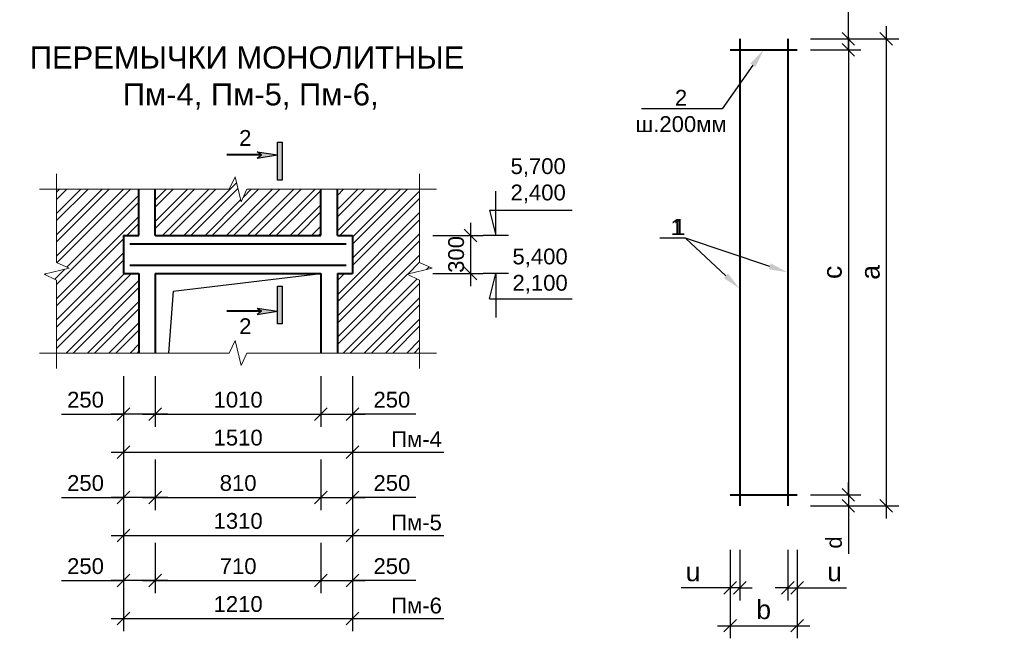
# Model space of a CAD drawing. Header units: millimetres. Extents: x 2063114 to 14983986, y -126020516 to 213791.
# Tile 391 of 656: x 2350457 to 2366025, y -984100 to -974311. Entities that reach past the tile are written whole.
import ezdxf
from ezdxf import colors
from ezdxf.entities.mleader import LeaderData, LeaderLine
from ezdxf.math import Vec2, Vec3

# ---------------------------------------------------------------- set-up
doc = ezdxf.new("R2010")
doc.units = ezdxf.units.MM
doc.layers.get('Defpoints').update_dxf_attribs({"color": 6, "lineweight": 35})
doc.layers.add('PDF _leader', color=7, linetype='Continuous')
doc.layers.add('РАЗМЕР АР', color=150, linetype='Continuous', lineweight=20)
doc.layers.add('Сплошная толстая', color=7, linetype='Continuous', lineweight=40)
doc.styles.get("Standard").update_dxf_attribs({"font": 'arial.ttf'})
doc.dimstyles.new('STANDARD$0', dxfattribs={"dimtxt": 250, "dimasz": 200, "dimexe": 200, "dimexo": 300, "dimgap": 100, "dimtad": 1, "dimdec": 0, "dimzin": 1, "dimdsep": 46, "dimtxsty": 'Standard', "dimblk1": 'OBLIQUE', "dimblk2": 'OBLIQUE', "dimsah": 1, "dimcen": 2.5, "dimdle": 200, "dimadec": 0, "dimazin": 0, "dimtfac": 1, "dimtdec": 0, "dimtmove": 0, "dimatfit": 3, "dimldrblk": 'OBLIQUE', "dimfxl": 600, "dimfxlon": 1, "dimtolj": 1, "dimtzin": 1, "dimarcsym": 0})

# ---------------------------------------------------------------- blocks, each defined once
blk = doc.blocks.new('_Oblique')
at = {"color": 0, "linetype": 'ByBlock', "lineweight": -2}
blk.add_line((-0.5, -0.5), (0.5, 0.5), dxfattribs=at)
blk = doc.blocks.new('*D2187')
at = {"layer": 'Defpoints', "color": 0, "lineweight": 30, "transparency": 16777216}
for p in [(2352601, -979396), (2355221, -979396), (2355221, -980553)]:
    blk.add_point(p, dxfattribs=at)
at = {"layer": 'РАЗМЕР АР', "color": 0, "lineweight": -2, "transparency": 16777216}
for p, q in [((2352601, -979953), (2352601, -980753)), ((2355221, -979953), (2355221, -980753)), ((2352401, -980553), (2355421, -980553))]:
    blk.add_line(p, q, dxfattribs=at)
at = {"layer": 'РАЗМЕР АР', "color": 0, "lineweight": -2, "transparency": 16777216, "xscale": 200, "yscale": 200, "zscale": 200, "rotation": 180}
blk.add_blockref('_Oblique', (2352601, -980553), dxfattribs=at)
at = {"layer": 'РАЗМЕР АР', "color": 0, "lineweight": -2, "transparency": 16777216, "xscale": 200, "yscale": 200, "zscale": 200}
blk.add_blockref('_Oblique', (2355221, -980553), dxfattribs=at)
at = {"layer": 'РАЗМЕР АР', "color": 0, "transparency": 16777216, "insert": (2353911, -980326), "char_height": 250, "attachment_point": 5}
blk.add_mtext('\\A1;1010', dxfattribs=at)
blk = doc.blocks.new('*D2188')
at = {"layer": 'Defpoints', "color": 0, "lineweight": 30, "transparency": 16777216}
for p in [(2352101, -978136), (2355721, -978136), (2355721, -981153)]:
    blk.add_point(p, dxfattribs=at)
at = {"layer": 'РАЗМЕР АР', "color": 0, "lineweight": -2, "transparency": 16777216}
for p, q in [((2352101, -980553), (2352101, -981353)), ((2355721, -980553), (2355721, -981353)), ((2351901, -981153), (2355921, -981153))]:
    blk.add_line(p, q, dxfattribs=at)
at = {"layer": 'РАЗМЕР АР', "color": 0, "lineweight": -2, "transparency": 16777216, "xscale": 200, "yscale": 200, "zscale": 200, "rotation": 180}
blk.add_blockref('_Oblique', (2352101, -981153), dxfattribs=at)
at = {"layer": 'РАЗМЕР АР', "color": 0, "lineweight": -2, "transparency": 16777216, "xscale": 200, "yscale": 200, "zscale": 200}
blk.add_blockref('_Oblique', (2355721, -981153), dxfattribs=at)
at = {"layer": 'РАЗМЕР АР', "color": 0, "transparency": 16777216, "insert": (2353911, -980926), "char_height": 250, "attachment_point": 5}
blk.add_mtext('\\A1;1510', dxfattribs=at)
blk = doc.blocks.new('*D2189')
at = {"layer": 'Defpoints', "color": 0, "lineweight": 30, "transparency": 16777216}
for p in [(2352101, -978136), (2352601, -979396), (2352101, -980553)]:
    blk.add_point(p, dxfattribs=at)
at = {"layer": 'РАЗМЕР АР', "color": 0, "lineweight": -2, "transparency": 16777216}
for p, q in [((2352101, -979953), (2352101, -980753)), ((2352601, -979953), (2352601, -980753)), ((2351120, -980553), (2352101, -980553)), ((2352801, -980553), (2351901, -980553))]:
    blk.add_line(p, q, dxfattribs=at)
at = {"layer": 'РАЗМЕР АР', "color": 0, "lineweight": -2, "transparency": 16777216, "xscale": 200, "yscale": 200, "zscale": 200, "rotation": 180}
blk.add_blockref('_Oblique', (2352101, -980553), dxfattribs=at)
at = {"layer": 'РАЗМЕР АР', "color": 0, "lineweight": -2, "transparency": 16777216, "xscale": 200, "yscale": 200, "zscale": 200}
blk.add_blockref('_Oblique', (2352601, -980553), dxfattribs=at)
at = {"layer": 'РАЗМЕР АР', "color": 0, "transparency": 16777216, "insert": (2351498, -980326), "char_height": 250, "attachment_point": 5}
blk.add_mtext('\\A1;250', dxfattribs=at)
blk = doc.blocks.new('*D2190')
at = {"layer": 'Defpoints', "color": 0, "lineweight": 30, "transparency": 16777216}
for p in [(2355721, -978136), (2355221, -979396), (2355721, -980553)]:
    blk.add_point(p, dxfattribs=at)
at = {"layer": 'РАЗМЕР АР', "color": 0, "lineweight": -2, "transparency": 16777216}
for p, q in [((2355221, -979953), (2355221, -980753)), ((2355721, -979953), (2355721, -980753)), ((2355021, -980553), (2355921, -980553)), ((2356720, -980553), (2355721, -980553))]:
    blk.add_line(p, q, dxfattribs=at)
at = {"layer": 'РАЗМЕР АР', "color": 0, "lineweight": -2, "transparency": 16777216, "xscale": 200, "yscale": 200, "zscale": 200, "rotation": 180}
blk.add_blockref('_Oblique', (2355221, -980553), dxfattribs=at)
at = {"layer": 'РАЗМЕР АР', "color": 0, "lineweight": -2, "transparency": 16777216, "xscale": 200, "yscale": 200, "zscale": 200}
blk.add_blockref('_Oblique', (2355721, -980553), dxfattribs=at)
at = {"layer": 'РАЗМЕР АР', "color": 0, "transparency": 16777216, "insert": (2356342, -980326), "char_height": 250, "attachment_point": 5}
blk.add_mtext('\\A1;250', dxfattribs=at)
blk = doc.blocks.new('*D2191')
at = {"layer": 'Defpoints', "color": 0, "lineweight": 30, "transparency": 16777216}
for p in [(2352601, -980715), (2355221, -980715), (2355221, -981872)]:
    blk.add_point(p, dxfattribs=at)
at = {"layer": 'РАЗМЕР АР', "color": 0, "lineweight": -2, "transparency": 16777216}
for p, q in [((2352601, -981272), (2352601, -982072)), ((2355221, -981272), (2355221, -982072)), ((2352401, -981872), (2355421, -981872))]:
    blk.add_line(p, q, dxfattribs=at)
at = {"layer": 'РАЗМЕР АР', "color": 0, "lineweight": -2, "transparency": 16777216, "xscale": 200, "yscale": 200, "zscale": 200, "rotation": 180}
blk.add_blockref('_Oblique', (2352601, -981872), dxfattribs=at)
at = {"layer": 'РАЗМЕР АР', "color": 0, "lineweight": -2, "transparency": 16777216, "xscale": 200, "yscale": 200, "zscale": 200}
blk.add_blockref('_Oblique', (2355221, -981872), dxfattribs=at)
at = {"layer": 'РАЗМЕР АР', "color": 0, "transparency": 16777216, "insert": (2353911, -981644), "char_height": 250, "attachment_point": 5}
blk.add_mtext('\\A1;810', dxfattribs=at)
blk = doc.blocks.new('*D2192')
at = {"layer": 'Defpoints', "color": 0, "lineweight": 30, "transparency": 16777216}
for p in [(2352101, -979455), (2355721, -979455), (2355721, -982472)]:
    blk.add_point(p, dxfattribs=at)
at = {"layer": 'РАЗМЕР АР', "color": 0, "lineweight": -2, "transparency": 16777216}
for p, q in [((2352101, -981872), (2352101, -982672)), ((2355721, -981872), (2355721, -982672)), ((2351901, -982472), (2355921, -982472))]:
    blk.add_line(p, q, dxfattribs=at)
at = {"layer": 'РАЗМЕР АР', "color": 0, "lineweight": -2, "transparency": 16777216, "xscale": 200, "yscale": 200, "zscale": 200, "rotation": 180}
blk.add_blockref('_Oblique', (2352101, -982472), dxfattribs=at)
at = {"layer": 'РАЗМЕР АР', "color": 0, "lineweight": -2, "transparency": 16777216, "xscale": 200, "yscale": 200, "zscale": 200}
blk.add_blockref('_Oblique', (2355721, -982472), dxfattribs=at)
at = {"layer": 'РАЗМЕР АР', "color": 0, "transparency": 16777216, "insert": (2353911, -982244), "char_height": 250, "attachment_point": 5}
blk.add_mtext('\\A1;1310', dxfattribs=at)
blk = doc.blocks.new('*D2193')
at = {"layer": 'Defpoints', "color": 0, "lineweight": 30, "transparency": 16777216}
for p in [(2352101, -979455), (2352601, -980715), (2352101, -981872)]:
    blk.add_point(p, dxfattribs=at)
at = {"layer": 'РАЗМЕР АР', "color": 0, "lineweight": -2, "transparency": 16777216}
for p, q in [((2352101, -981272), (2352101, -982072)), ((2352601, -981272), (2352601, -982072)), ((2351120, -981872), (2352101, -981872)), ((2352801, -981872), (2351901, -981872))]:
    blk.add_line(p, q, dxfattribs=at)
at = {"layer": 'РАЗМЕР АР', "color": 0, "lineweight": -2, "transparency": 16777216, "xscale": 200, "yscale": 200, "zscale": 200, "rotation": 180}
blk.add_blockref('_Oblique', (2352101, -981872), dxfattribs=at)
at = {"layer": 'РАЗМЕР АР', "color": 0, "lineweight": -2, "transparency": 16777216, "xscale": 200, "yscale": 200, "zscale": 200}
blk.add_blockref('_Oblique', (2352601, -981872), dxfattribs=at)
at = {"layer": 'РАЗМЕР АР', "color": 0, "transparency": 16777216, "insert": (2351498, -981644), "char_height": 250, "attachment_point": 5}
blk.add_mtext('\\A1;250', dxfattribs=at)
blk = doc.blocks.new('*D2194')
at = {"layer": 'Defpoints', "color": 0, "lineweight": 30, "transparency": 16777216}
for p in [(2355721, -979455), (2355221, -980715), (2355721, -981872)]:
    blk.add_point(p, dxfattribs=at)
at = {"layer": 'РАЗМЕР АР', "color": 0, "lineweight": -2, "transparency": 16777216}
for p, q in [((2355221, -981272), (2355221, -982072)), ((2355721, -981272), (2355721, -982072)), ((2355021, -981872), (2355921, -981872)), ((2356720, -981872), (2355721, -981872))]:
    blk.add_line(p, q, dxfattribs=at)
at = {"layer": 'РАЗМЕР АР', "color": 0, "lineweight": -2, "transparency": 16777216, "xscale": 200, "yscale": 200, "zscale": 200, "rotation": 180}
blk.add_blockref('_Oblique', (2355221, -981872), dxfattribs=at)
at = {"layer": 'РАЗМЕР АР', "color": 0, "lineweight": -2, "transparency": 16777216, "xscale": 200, "yscale": 200, "zscale": 200}
blk.add_blockref('_Oblique', (2355721, -981872), dxfattribs=at)
at = {"layer": 'РАЗМЕР АР', "color": 0, "transparency": 16777216, "insert": (2356342, -981644), "char_height": 250, "attachment_point": 5}
blk.add_mtext('\\A1;250', dxfattribs=at)
blk = doc.blocks.new('*D2195')
at = {"layer": 'Defpoints', "color": 0, "lineweight": 30, "transparency": 16777216}
for p in [(2352601, -982029), (2355221, -982029), (2355221, -983187)]:
    blk.add_point(p, dxfattribs=at)
at = {"layer": 'РАЗМЕР АР', "color": 0, "lineweight": -2, "transparency": 16777216}
for p, q in [((2352601, -982587), (2352601, -983387)), ((2355221, -982587), (2355221, -983387)), ((2352401, -983187), (2355421, -983187))]:
    blk.add_line(p, q, dxfattribs=at)
at = {"layer": 'РАЗМЕР АР', "color": 0, "lineweight": -2, "transparency": 16777216, "xscale": 200, "yscale": 200, "zscale": 200, "rotation": 180}
blk.add_blockref('_Oblique', (2352601, -983187), dxfattribs=at)
at = {"layer": 'РАЗМЕР АР', "color": 0, "lineweight": -2, "transparency": 16777216, "xscale": 200, "yscale": 200, "zscale": 200}
blk.add_blockref('_Oblique', (2355221, -983187), dxfattribs=at)
at = {"layer": 'РАЗМЕР АР', "color": 0, "transparency": 16777216, "insert": (2353911, -982959), "char_height": 250, "attachment_point": 5}
blk.add_mtext('\\A1;710', dxfattribs=at)
blk = doc.blocks.new('*D2196')
at = {"layer": 'Defpoints', "color": 0, "lineweight": 30, "transparency": 16777216}
for p in [(2352101, -980769), (2355721, -980769), (2355721, -983787)]:
    blk.add_point(p, dxfattribs=at)
at = {"layer": 'РАЗМЕР АР', "color": 0, "lineweight": -2, "transparency": 16777216}
for p, q in [((2352101, -983187), (2352101, -983987)), ((2355721, -983187), (2355721, -983987)), ((2351901, -983787), (2355921, -983787))]:
    blk.add_line(p, q, dxfattribs=at)
at = {"layer": 'РАЗМЕР АР', "color": 0, "lineweight": -2, "transparency": 16777216, "xscale": 200, "yscale": 200, "zscale": 200, "rotation": 180}
blk.add_blockref('_Oblique', (2352101, -983787), dxfattribs=at)
at = {"layer": 'РАЗМЕР АР', "color": 0, "lineweight": -2, "transparency": 16777216, "xscale": 200, "yscale": 200, "zscale": 200}
blk.add_blockref('_Oblique', (2355721, -983787), dxfattribs=at)
at = {"layer": 'РАЗМЕР АР', "color": 0, "transparency": 16777216, "insert": (2353911, -983559), "char_height": 250, "attachment_point": 5}
blk.add_mtext('\\A1;1210', dxfattribs=at)
blk = doc.blocks.new('*D2197')
at = {"layer": 'Defpoints', "color": 0, "lineweight": 30, "transparency": 16777216}
for p in [(2352101, -980769), (2352601, -982029), (2352101, -983187)]:
    blk.add_point(p, dxfattribs=at)
at = {"layer": 'РАЗМЕР АР', "color": 0, "lineweight": -2, "transparency": 16777216}
for p, q in [((2352101, -982587), (2352101, -983387)), ((2352601, -982587), (2352601, -983387)), ((2351120, -983187), (2352101, -983187)), ((2352801, -983187), (2351901, -983187))]:
    blk.add_line(p, q, dxfattribs=at)
at = {"layer": 'РАЗМЕР АР', "color": 0, "lineweight": -2, "transparency": 16777216, "xscale": 200, "yscale": 200, "zscale": 200, "rotation": 180}
blk.add_blockref('_Oblique', (2352101, -983187), dxfattribs=at)
at = {"layer": 'РАЗМЕР АР', "color": 0, "lineweight": -2, "transparency": 16777216, "xscale": 200, "yscale": 200, "zscale": 200}
blk.add_blockref('_Oblique', (2352601, -983187), dxfattribs=at)
at = {"layer": 'РАЗМЕР АР', "color": 0, "transparency": 16777216, "insert": (2351498, -982959), "char_height": 250, "attachment_point": 5}
blk.add_mtext('\\A1;250', dxfattribs=at)
blk = doc.blocks.new('*D2198')
at = {"layer": 'Defpoints', "color": 0, "lineweight": 30, "transparency": 16777216}
for p in [(2355721, -980769), (2355221, -982029), (2355721, -983187)]:
    blk.add_point(p, dxfattribs=at)
at = {"layer": 'РАЗМЕР АР', "color": 0, "lineweight": -2, "transparency": 16777216}
for p, q in [((2355221, -982587), (2355221, -983387)), ((2355721, -982587), (2355721, -983387)), ((2355021, -983187), (2355921, -983187)), ((2356720, -983187), (2355721, -983187))]:
    blk.add_line(p, q, dxfattribs=at)
at = {"layer": 'РАЗМЕР АР', "color": 0, "lineweight": -2, "transparency": 16777216, "xscale": 200, "yscale": 200, "zscale": 200, "rotation": 180}
blk.add_blockref('_Oblique', (2355221, -983187), dxfattribs=at)
at = {"layer": 'РАЗМЕР АР', "color": 0, "lineweight": -2, "transparency": 16777216, "xscale": 200, "yscale": 200, "zscale": 200}
blk.add_blockref('_Oblique', (2355721, -983187), dxfattribs=at)
at = {"layer": 'РАЗМЕР АР', "color": 0, "transparency": 16777216, "insert": (2356342, -982959), "char_height": 250, "attachment_point": 5}
blk.add_mtext('\\A1;250', dxfattribs=at)
blk = doc.blocks.new('*D2203')
at = {"layer": 'Defpoints', "color": 0, "lineweight": 30, "transparency": 16777216}
for p in [(2356581, -977726), (2355721, -978326), (2357587, -978326)]:
    blk.add_point(p, dxfattribs=at)
at = {"layer": 'РАЗМЕР АР', "color": 0, "lineweight": -2, "transparency": 16777216}
for p, q in [((2357587, -977526), (2357587, -978526)), ((2356987, -977726), (2357787, -977726)), ((2356987, -978326), (2357787, -978326))]:
    blk.add_line(p, q, dxfattribs=at)
at = {"layer": 'РАЗМЕР АР', "color": 0, "lineweight": -2, "transparency": 16777216, "xscale": 200, "yscale": 200, "zscale": 200}
for p, rotation in [((2357587, -977726), 90), ((2357587, -978326), 270)]:
    blk.add_blockref('_Oblique', p, dxfattribs=dict(at, rotation=rotation))
at = {"layer": 'РАЗМЕР АР', "color": 0, "transparency": 16777216, "insert": (2357359, -978026), "char_height": 250, "attachment_point": 5, "rotation": 90}
blk.add_mtext('\\A1;300', dxfattribs=at)
blk = doc.blocks.new('*D2884')
at = {"layer": 'Defpoints', "color": 0, "lineweight": 30, "ltscale": 25, "transparency": 16777216}
for p in [(2362601, -981832), (2362751, -981832), (2362751, -983300)]:
    blk.add_point(p, dxfattribs=at)
at = {"layer": 'РАЗМЕР АР', "color": 0, "lineweight": -2, "ltscale": 25, "transparency": 16777216}
for p, q in [((2362601, -982700), (2362601, -983500)), ((2362751, -982700), (2362751, -983500)), ((2362601, -983300), (2362401, -983300)), ((2362601, -983300), (2362751, -983300)), ((2362751, -983300), (2363528, -983300))]:
    blk.add_line(p, q, dxfattribs=at)
at = {"layer": 'РАЗМЕР АР', "color": 0, "lineweight": -2, "ltscale": 25, "transparency": 16777216, "xscale": 200, "yscale": 200, "zscale": 200}
blk.add_blockref('_Oblique', (2362601, -983300), dxfattribs=at)
at = {"layer": 'РАЗМЕР АР', "color": 0, "lineweight": -2, "ltscale": 25, "transparency": 16777216, "xscale": 200, "yscale": 200, "zscale": 200, "rotation": 180}
blk.add_blockref('_Oblique', (2362751, -983300), dxfattribs=at)
at = {"layer": 'РАЗМЕР АР', "color": 0, "ltscale": 25, "transparency": 16777216, "insert": (2363340, -983048), "char_height": 250, "attachment_point": 5}
blk.add_mtext('\\A1;{\\H1.2x;u}', dxfattribs=at)
blk = doc.blocks.new('*D2885')
at = {"layer": 'Defpoints', "color": 0, "lineweight": 30, "ltscale": 25, "transparency": 16777216}
for p in [(2361691, -981832), (2361841, -981832), (2361691, -983300)]:
    blk.add_point(p, dxfattribs=at)
at = {"layer": 'РАЗМЕР АР', "color": 0, "lineweight": -2, "ltscale": 25, "transparency": 16777216}
for p, q in [((2361691, -982700), (2361691, -983500)), ((2361841, -982700), (2361841, -983500)), ((2361691, -983300), (2360915, -983300)), ((2361841, -983300), (2361691, -983300)), ((2361841, -983300), (2362041, -983300))]:
    blk.add_line(p, q, dxfattribs=at)
at = {"layer": 'РАЗМЕР АР', "color": 0, "lineweight": -2, "ltscale": 25, "transparency": 16777216, "xscale": 200, "yscale": 200, "zscale": 200}
blk.add_blockref('_Oblique', (2361691, -983300), dxfattribs=at)
at = {"layer": 'РАЗМЕР АР', "color": 0, "lineweight": -2, "ltscale": 25, "transparency": 16777216, "xscale": 200, "yscale": 200, "zscale": 200, "rotation": 180}
blk.add_blockref('_Oblique', (2361841, -983300), dxfattribs=at)
at = {"layer": 'РАЗМЕР АР', "color": 0, "ltscale": 25, "transparency": 16777216, "insert": (2361103, -983048), "char_height": 250, "width": 1.25, "attachment_point": 5}
blk.add_mtext('\\A1;{\\H1.2x;u}', dxfattribs=at)
blk = doc.blocks.new('*D2158')
at = {"layer": 'Defpoints', "color": 0, "lineweight": 30, "ltscale": 25, "transparency": 16777216}
for p in [(2361691, -981832), (2362751, -981832), (2362751, -983900)]:
    blk.add_point(p, dxfattribs=at)
at = {"layer": 'РАЗМЕР АР', "color": 0, "lineweight": -2, "ltscale": 25, "transparency": 16777216}
for p, q in [((2361691, -983300), (2361691, -984100)), ((2362751, -983300), (2362751, -984100)), ((2361491, -983900), (2362951, -983900))]:
    blk.add_line(p, q, dxfattribs=at)
at = {"layer": 'РАЗМЕР АР', "color": 0, "lineweight": -2, "ltscale": 25, "transparency": 16777216, "xscale": 200, "yscale": 200, "zscale": 200, "rotation": 180}
blk.add_blockref('_Oblique', (2361691, -983900), dxfattribs=at)
at = {"layer": 'РАЗМЕР АР', "color": 0, "lineweight": -2, "ltscale": 25, "transparency": 16777216, "xscale": 200, "yscale": 200, "zscale": 200}
blk.add_blockref('_Oblique', (2362751, -983900), dxfattribs=at)
at = {"layer": 'РАЗМЕР АР', "color": 0, "ltscale": 25, "transparency": 16777216, "insert": (2362221, -983648), "char_height": 250, "attachment_point": 5}
blk.add_mtext('\\A1;{\\H1.2x;b}', dxfattribs=at)
blk = doc.blocks.new('*D2159')
at = {"layer": 'Defpoints', "color": 0, "lineweight": 30, "ltscale": 25, "transparency": 16777216}
for p in [(2362601, -974788), (2362601, -981832), (2363559, -981832)]:
    blk.add_point(p, dxfattribs=at)
at = {"layer": 'РАЗМЕР АР', "color": 0, "lineweight": -2, "ltscale": 25, "transparency": 16777216}
for p, q in [((2363559, -974588), (2363559, -982032)), ((2362959, -974788), (2363759, -974788)), ((2362959, -981832), (2363759, -981832))]:
    blk.add_line(p, q, dxfattribs=at)
at = {"layer": 'РАЗМЕР АР', "color": 0, "lineweight": -2, "ltscale": 25, "transparency": 16777216, "xscale": 200, "yscale": 200, "zscale": 200}
for p, rotation in [((2363559, -974788), 90), ((2363559, -981832), 270)]:
    blk.add_blockref('_Oblique', p, dxfattribs=dict(at, rotation=rotation))
at = {"layer": 'РАЗМЕР АР', "color": 0, "ltscale": 25, "transparency": 16777216, "insert": (2363306, -978310), "char_height": 250, "width": 1, "attachment_point": 5, "rotation": 90}
blk.add_mtext('\\A1;{\\H1.2x;с}', dxfattribs=at)
blk = doc.blocks.new('*D2160')
at = {"layer": 'Defpoints', "color": 0, "lineweight": 30, "ltscale": 25, "transparency": 16777216}
for p in [(2362601, -974615), (2362601, -982005), (2364159, -982005)]:
    blk.add_point(p, dxfattribs=at)
at = {"layer": 'РАЗМЕР АР', "color": 0, "lineweight": -2, "ltscale": 25, "transparency": 16777216}
for p, q in [((2364159, -974415), (2364159, -982205)), ((2363559, -974615), (2364359, -974615)), ((2363559, -982005), (2364359, -982005))]:
    blk.add_line(p, q, dxfattribs=at)
at = {"layer": 'РАЗМЕР АР', "color": 0, "lineweight": -2, "ltscale": 25, "transparency": 16777216, "xscale": 200, "yscale": 200, "zscale": 200}
for p, rotation in [((2364159, -974615), 90), ((2364159, -982005), 270)]:
    blk.add_blockref('_Oblique', p, dxfattribs=dict(at, rotation=rotation))
at = {"layer": 'РАЗМЕР АР', "color": 0, "ltscale": 25, "transparency": 16777216, "insert": (2363906, -978310), "char_height": 250, "attachment_point": 5, "rotation": 90}
blk.add_mtext('\\A1;{\\H1.2x;а}', dxfattribs=at)
blk = doc.blocks.new('*D2161')
at = {"layer": 'Defpoints', "color": 0, "lineweight": 30, "ltscale": 25, "transparency": 16777216}
for p in [(2362601, -974615), (2363559, -974615), (2362751, -974788)]:
    blk.add_point(p, dxfattribs=at)
at = {"layer": 'РАЗМЕР АР', "color": 0, "lineweight": -2, "ltscale": 25, "transparency": 16777216}
for p, q in [((2363559, -974615), (2363559, -973858)), ((2362959, -974615), (2363759, -974615)), ((2363559, -974788), (2363559, -974615)), ((2363051, -974788), (2363759, -974788)), ((2363559, -974788), (2363559, -974988))]:
    blk.add_line(p, q, dxfattribs=at)
at = {"layer": 'РАЗМЕР АР', "color": 0, "lineweight": -2, "ltscale": 25, "transparency": 16777216, "xscale": 200, "yscale": 200, "zscale": 200}
for p, rotation in [((2363559, -974615), 270), ((2363559, -974788), 90)]:
    blk.add_blockref('_Oblique', p, dxfattribs=dict(at, rotation=rotation))
at = {"layer": 'РАЗМЕР АР', "color": 0, "ltscale": 25, "transparency": 16777216, "insert": (2363332, -974037), "char_height": 250, "attachment_point": 5, "rotation": 90}
blk.add_mtext('\\A1;d', dxfattribs=at)
blk = doc.blocks.new('*D2162')
at = {"layer": 'Defpoints', "color": 0, "lineweight": 30, "ltscale": 25, "transparency": 16777216}
for p in [(2362751, -981832), (2362601, -982005), (2363559, -982005)]:
    blk.add_point(p, dxfattribs=at)
at = {"layer": 'РАЗМЕР АР', "color": 0, "lineweight": -2, "ltscale": 25, "transparency": 16777216}
for p, q in [((2363559, -981832), (2363559, -981632)), ((2363051, -981832), (2363759, -981832)), ((2363559, -981832), (2363559, -982005)), ((2362959, -982005), (2363759, -982005)), ((2363559, -982005), (2363559, -982762))]:
    blk.add_line(p, q, dxfattribs=at)
at = {"layer": 'РАЗМЕР АР', "color": 0, "lineweight": -2, "ltscale": 25, "transparency": 16777216, "xscale": 200, "yscale": 200, "zscale": 200}
for p, rotation in [((2363559, -981832), 270), ((2363559, -982005), 90)]:
    blk.add_blockref('_Oblique', p, dxfattribs=dict(at, rotation=rotation))
at = {"layer": 'РАЗМЕР АР', "color": 0, "ltscale": 25, "transparency": 16777216, "insert": (2363332, -982584), "char_height": 250, "attachment_point": 5, "rotation": 90}
blk.add_mtext('\\A1;d', dxfattribs=at)

msp = doc.modelspace()

# ---------------------------------------------------------------- hatches: boundary and pattern name
for points in [[(2354531.42922, -976451.92411), (2354211.42922, -976501.92411), (2354281.42922, -976451.92411), (2354211.42922, -976401.92411)], [(2354531.42922, -978925.98837), (2354211.42922, -978875.98837), (2354281.42922, -978925.98837), (2354211.42922, -978975.98837)]]:
    msp.add_hatch(color=256).paths.add_polyline_path(points)
at = {"ltscale": 25}
h = msp.add_hatch(color=256, dxfattribs=at)
h.dxf.hatch_style = 1
h.paths.add_polyline_path([(2354531.42922, -976851.92411), (2354606.42922, -976851.92411), (2354606.42922, -976251.92411), (2354531.42922, -976251.92411)])
at = {"lineweight": 9, "ltscale": 25}
h = msp.add_hatch(dxfattribs=at)
h.set_pattern_fill('ANSI32', color=256, scale=25)
h.set_pattern_definition([(45, (2350753.5, -1171640.1), (-168.3798, 168.3798), []), (45, (2350865.76, -1171640.1), (-168.3798, 168.3798), [])])
h.paths.add_polyline_path([(2352101.11863, -977725.98837), (2352341.11863, -977725.98837), (2352341.11863, -976994.77133), (2351041.11863, -976994.77133), (2351041.11863, -978152.20122), (2351240.09947, -978243.80987), (2350842.1378, -978336.94983), (2351041.11863, -978431.62111), (2351041.11863, -979585.98837), (2352341.11863, -979585.98837), (2352341.11863, -978325.98837), (2352101.11863, -978325.98837)])
h.paths.add_polyline_path([(2352601.11863, -976994.77133), (2352601.11863, -977725.98837), (2355221.11863, -977725.98837), (2355221.11863, -976994.77133), (2354049.29727, -976994.77133), (2353957.68862, -977193.75216), (2353864.54865, -976795.79049), (2353769.87737, -976994.77133)])
h.paths.add_polyline_path([(2355721.11863, -977725.98837), (2355721.11863, -978325.98837), (2355481.11863, -978325.98837), (2355481.11863, -979585.98837), (2356781.11863, -979585.98837), (2356781.11863, -978431.62111), (2356582.1378, -978336.94983), (2356980.09947, -978243.80987), (2356781.11863, -978152.20122), (2356781.11863, -976994.77133), (2355481.11863, -976994.77133), (2355481.11863, -977725.98837)])
at = {"ltscale": 25}
h = msp.add_hatch(color=256, dxfattribs=at)
h.dxf.hatch_style = 1
h.paths.add_polyline_path([(2354531.42922, -979125.98837), (2354606.42922, -979125.98837), (2354606.42922, -978525.98837), (2354531.42922, -978525.98837)])

# ---------------------------------------------------------------- linework, layer by layer
for p, q in [((2354211.42922, -976401.92411), (2354531.42922, -976451.92411)), ((2354281.42922, -976451.92411), (2354211.42922, -976401.92411)), ((2354211.42922, -976501.92411), (2354531.42922, -976451.92411)), ((2354211.42922, -976501.92411), (2354281.42922, -976451.92411)), ((2354211.42922, -978875.98837), (2354531.42922, -978925.98837)), ((2354211.42922, -978875.98837), (2354281.42922, -978925.98837)), ((2354211.42922, -978975.98837), (2354531.42922, -978925.98837)), ((2354281.42922, -978925.98837), (2354211.42922, -978975.98837))]:
    msp.add_line(p, q)
at = {"lineweight": 40}
for p, q in [((2354281.42922, -976451.92411), (2353731.42922, -976451.92411)), ((2354281.42922, -978925.98837), (2353731.42922, -978925.98837))]:
    msp.add_line(p, q, dxfattribs=at)
at = {"ltscale": 0.001}
for p, q in [((2357986.63181, -977725.98837), (2357986.63181, -977025.98837)), ((2357986.63181, -977725.98837), (2357986.63181, -977025.98837)), ((2357886.63181, -977325.98837), (2359191.3673, -977325.98837)), ((2357886.63181, -977325.98837), (2357986.63181, -977725.98837)), ((2357886.63181, -978725.98837), (2357986.63181, -978325.98837)), ((2357986.63181, -978325.98837), (2357986.63181, -979025.98837)), ((2357986.63181, -978325.98837), (2357986.63181, -979025.98837)), ((2357886.63181, -978725.98837), (2359191.3673, -978725.98837)), ((2355921.11863, -981153.16145), (2357164.89057, -981153.16145)), ((2355921.11863, -982471.9773), (2357164.89057, -982471.9773)), ((2355921.11863, -983786.82405), (2357164.89057, -983786.82405))]:
    msp.add_line(p, q, dxfattribs=at)
at = {"ltscale": 0.00075}
for p, q in [((2358186.63181, -977725.98837), (2357786.63181, -977725.98837)), ((2358186.63181, -978325.98837), (2357786.63181, -978325.98837))]:
    msp.add_line(p, q, dxfattribs=at)
at = {"ltscale": 150}
for q in [(2355221.11863, -978325.98837), (2352808.23029, -979585.98837)]:
    msp.add_line((2352883.96135, -978608.83108), q, dxfattribs=at)
at = {"ltscale": 25}
for points in [[(2354606.42922, -976851.92411), (2354531.42922, -976851.92411), (2354531.42922, -976251.92411), (2354606.42922, -976251.92411)], [(2354606.42922, -979125.98837), (2354531.42922, -979125.98837), (2354531.42922, -978525.98837), (2354606.42922, -978525.98837)]]:
    msp.add_lwpolyline(points, close=True, dxfattribs=at)
at = {"layer": 'PDF _leader', "lineweight": 13}
for points in [[(2350769.87737, -976994.77133), (2353769.87737, -976994.77133), (2353864.54865, -976795.79049), (2353957.68862, -977193.75216), (2354049.29727, -976994.77133), (2357049.29727, -976994.77133)], [(2351041.11863, -979831.62111), (2351041.11863, -978431.62111), (2350842.1378, -978336.94983), (2351240.09947, -978243.80987), (2351041.11863, -978152.20122), (2351041.11863, -976752.20122)], [(2356781.11863, -979831.62111), (2356781.11863, -978431.62111), (2356582.1378, -978336.94983), (2356980.09947, -978243.80987), (2356781.11863, -978152.20122), (2356781.11863, -976752.20122)], [(2350769.87737, -979585.98837), (2353769.87737, -979585.98837), (2353864.54865, -979387.00754), (2353957.68862, -979784.96921), (2354049.29727, -979585.98837), (2357049.29727, -979585.98837)]]:
    msp.add_lwpolyline(points, dxfattribs=at)
at = {"layer": 'Сплошная толстая', "ltscale": 150}
for p, q in [((2361841.48333, -974615.18702), (2361841.48333, -982005.28249)), ((2362601.48333, -974615.18702), (2362601.48333, -982005.28249)), ((2361691.48333, -974788.14063), (2362751.48333, -974788.14063)), ((2361691.48333, -981832.32888), (2362751.48333, -981832.32888))]:
    msp.add_line(p, q, dxfattribs=at)
at = {"layer": 'Сплошная толстая', "ltscale": 25}
for p, q in [((2352341.11863, -977725.98837), (2352341.11863, -976994.77133)), ((2352601.11863, -977725.98837), (2352601.11863, -976994.77133)), ((2355221.11863, -977725.98837), (2355221.11863, -976994.77133)), ((2355481.11863, -977725.98837), (2355481.11863, -976994.77133)), ((2352101.11863, -977725.98837), (2352101.11863, -978325.98837)), ((2352101.11863, -977725.98837), (2352341.11863, -977725.98837)), ((2352601.11863, -977725.98837), (2355221.11863, -977725.98837)), ((2355481.11863, -977725.98837), (2355721.11863, -977725.98837)), ((2355721.11863, -977725.98837), (2355721.11863, -978325.98837)), ((2352201.11863, -977855.98837), (2355621.11863, -977855.98837)), ((2352201.11863, -978195.98837), (2355621.11863, -978195.98837)), ((2352101.11863, -978325.98837), (2352341.11863, -978325.98837)), ((2352341.11863, -978325.98837), (2352341.11863, -979585.98837)), ((2352601.11863, -978325.98837), (2352601.11863, -979585.98837)), ((2352601.11863, -978325.98837), (2355221.11863, -978325.98837)), ((2355221.11863, -978325.98837), (2355221.11863, -979585.98837)), ((2355481.11863, -978325.98837), (2355481.11863, -979585.98837)), ((2355481.11863, -978325.98837), (2355721.11863, -978325.98837))]:
    msp.add_line(p, q, dxfattribs=at)

# ---------------------------------------------------------------- texts
at = {"ltscale": 100, "char_height": 350, "width": 7119.1684724, "attachment_point": 4}
for s, insert in [('\\pi155.79842;ПЕРЕМЫЧКИ МОНОЛИТНЫЕ\\P\\pi1149.93212;  Пм-9, Пм-10, Пм-11.', (2342283.91624, -974233.84617)), ('\\pi155.79842;ПЕРЕМЫЧКИ МОНОЛИТНЫЕ\\P\\pi1490.26295; Пм-4, Пм-5, Пм-6,', (2350460.41668, -975234.12573))]:
    msp.add_mtext(s, dxfattribs=dict(at, insert=insert))
at = {"char_height": 250}
for s, insert, width, attachment_point in [('2', (2353927.04619, -976057.64668), 140.9752569, 1), ('5,700\\P2,400', (2358654.82066, -976860.40179), 1163.6684937, 5), ('5,400\\P2,100', (2358685.32642, -978289.4333), 1188.7524835, 5), ('2', (2353927.04619, -979037.04559), 140.9752569, 1)]:
    msp.add_mtext(s, dxfattribs=dict(at, insert=insert, width=width, attachment_point=attachment_point))
at = {"char_height": 250, "attachment_point": 5}
for s, insert in [('Пм-4', (2356731.72835, -980949.10229)), ('Пм-5', (2356731.72835, -982267.91814)), ('Пм-6', (2356731.72835, -983582.76489))]:
    msp.add_mtext(s, dxfattribs=dict(at, insert=insert))
at = {"attachment_point": 1}
for s, width, insert, char_height in [('\\pi239.13463;РАЗРЕЗ 4-4', 3154.5994189, (2344201.47253, -982673.98524), 350), ('\\pi293.37142;5\\P\\pi-83.3339;ш.150', 752.5, (2343997.76004, -983311.4474), 250)]:
    msp.add_mtext_dynamic_manual_height_columns(s, width=width, gutter_width=1.5, heights=[0], dxfattribs=dict(at, insert=insert, char_height=char_height))

# ---------------------------------------------------------------- dimensions: what is measured, and where the dimension line sits
at = {"layer": 'РАЗМЕР АР', "ltscale": 25}
for base, p1, p2, text, picture, middle in [((2363558.79977, -974615.18702), (2362751.48333, -974788.14063), (2362601.48333, -974615.18702), 'd', '*D2161', (2363331.75339, -974036.65701)), ((2364158.79977, -982005.28249), (2362601.48333, -974615.18702), (2362601.48333, -982005.28249), '{\\H1.2x;а}', '*D2160', (2363906.34411, -978310.23476)), ((2363558.79977, -981832.32888), (2362601.48333, -974788.14063), (2362601.48333, -981832.32888), '{\\H1.2x;с}', '*D2159', (2363306.34411, -978310.23476)), ((2363558.79977, -982005.28249), (2362751.48333, -981832.32888), (2362601.48333, -982005.28249), 'd', '*D2162', (2363331.75339, -982583.81251))]:
    dim = msp.add_linear_dim(base=base, p1=p1, p2=p2, angle=90, text=text, dimstyle='STANDARD$0', override={"dimlfac": 0.5}, dxfattribs=at)
    dim.commit()
    dim.dimension.update_dxf_attribs({"geometry": picture, "text_midpoint": middle})
at = {"layer": 'РАЗМЕР АР'}
dim = msp.add_linear_dim(base=(2357586.63181, -978325.98837), p1=(2356581.11863, -977725.98837), p2=(2355721.11863, -978325.98837), angle=90, text='300', dimstyle='STANDARD$0', override={"dimlfac": 0.5, "dimtmove": 1}, dxfattribs=at)
dim.commit()
dim.dimension.update_dxf_attribs({"geometry": '*D2203', "text_midpoint": (2357586.63181, -978025.98837), "dimtype": 160})
for base, p1, p2, picture, middle in [((2352101.11863, -980553.16145), (2352601.11863, -979395.70071), (2352101.11863, -978135.70071), '*D2189', (2351498.24825, -980553.16145)), ((2355721.11863, -980553.16145), (2355221.11863, -979395.70071), (2355721.11863, -978135.70071), '*D2190', (2356342.21133, -980598.54168)), ((2352101.11863, -981871.9773), (2352601.11863, -980714.51655), (2352101.11863, -979454.51655), '*D2193', (2351498.24825, -981871.9773)), ((2355721.11863, -981871.9773), (2355221.11863, -980714.51655), (2355721.11863, -979454.51655), '*D2194', (2356342.21133, -981917.35752)), ((2352101.11863, -983186.82405), (2352601.11863, -982029.3633), (2352101.11863, -980769.3633), '*D2197', (2351498.24825, -983186.82405)), ((2355721.11863, -983186.82405), (2355221.11863, -982029.3633), (2355721.11863, -980769.3633), '*D2198', (2356342.21133, -983232.20428))]:
    dim = msp.add_linear_dim(base=base, p1=p1, p2=p2, text='250', dimstyle='STANDARD$0', override={"dimlfac": 0.5, "dimtmove": 1}, dxfattribs=at)
    dim.commit()
    dim.dimension.update_dxf_attribs({"geometry": picture, "text_midpoint": middle, "dimtype": 160})
for base, p1, p2, text, picture, middle in [((2355721.11863, -981153.16145), (2352101.11863, -978135.70071), (2355721.11863, -978135.70071), '1510', '*D2188', (2353911.11863, -980925.51821)), ((2355721.11863, -982471.9773), (2352101.11863, -979454.51655), (2355721.11863, -979454.51655), '1310', '*D2192', (2353911.11863, -982244.24879)), ((2355221.11863, -980553.16145), (2352601.11863, -979395.70071), (2355221.11863, -979395.70071), '1010', '*D2187', (2353911.11863, -980325.51821)), ((2355221.11863, -981871.9773), (2352601.11863, -980714.51655), (2355221.11863, -980714.51655), '810', '*D2191', (2353911.11863, -981644.33405)), ((2355721.11863, -983786.82405), (2352101.11863, -980769.3633), (2355721.11863, -980769.3633), '1210', '*D2196', (2353911.11863, -983559.18081)), ((2355221.11863, -983186.82405), (2352601.11863, -982029.3633), (2355221.11863, -982029.3633), '710', '*D2195', (2353911.11863, -982959.18081))]:
    dim = msp.add_linear_dim(base=base, p1=p1, p2=p2, text=text, dimstyle='STANDARD$0', override={"dimlfac": 0.5, "dimtmove": 1}, dxfattribs=at)
    dim.commit()
    dim.dimension.update_dxf_attribs({"geometry": picture, "text_midpoint": middle})
at = {"layer": 'РАЗМЕР АР', "ltscale": 25}
for base, p1, p2, text, picture, middle in [((2361691.48333, -983300.10747), (2361841.48333, -981832.32888), (2361691.48333, -981832.32888), '{\\H1.2x;u}', '*D2885', (2361103.38647, -983047.6518)), ((2362751.48333, -983900.10747), (2361691.48333, -981832.32888), (2362751.48333, -981832.32888), '{\\H1.2x;b}', '*D2158', (2362221.48333, -983647.6518)), ((2362751.48333, -983300.10747), (2362601.48333, -981832.32888), (2362751.48333, -981832.32888), '{\\H1.2x;u}', '*D2884', (2363339.5802, -983047.6518))]:
    dim = msp.add_linear_dim(base=base, p1=p1, p2=p2, text=text, dimstyle='STANDARD$0', override={"dimlfac": 0.5}, dxfattribs=at)
    dim.commit()
    dim.dimension.update_dxf_attribs({"geometry": picture, "text_midpoint": middle})

# ---------------------------------------------------------------- leaders
ml = msp.add_multileader_mtext('Standard')
ml.set_content('2\\Pш.200мм', color=256)
ml.set_leader_properties(color=256, linetype='ByLayer', lineweight=-1)
ml.build(insert=Vec2(0, 0))
ml.multileader.update_dxf_attribs({"text_left_attachment_type": 6, "text_right_attachment_type": 6, "dogleg_length": 0.36, "arrow_head_size": 300})
ctx = ml.context
ctx.base_point, ctx.char_height, ctx.arrow_head_size, ctx.landing_gap_size, ctx.plane_origin = Vec3(2360048.63321, -975721.81894), 250, 300, 60.75, Vec3(2368695.07651, -972439.27514)
ctx.left_attachment, ctx.right_attachment, ctx.text_align_type = 6, 6, 1
notes = []
notes.append((ctx, [(0, (1, 1, 0), (2361562.71695, -975721.81894), (-1, 0), 0.36, [(0, [(2362221.48333, -974788.14063)], 0, [])])]))
ctx.mtext.insert, ctx.mtext.width, ctx.mtext.alignment, ctx.mtext.flow_direction = Vec3(2360914.10695, -975421.81894), 1202.5, 2, 5
ml = msp.add_multileader_mtext('Standard')
ml.set_content(' 1 ', color=256)
ml.set_leader_properties(color=256, linetype='ByLayer', lineweight=-1)
ml.build(insert=Vec2(0, 0))
ml.multileader.update_dxf_attribs({"text_left_attachment_type": 6, "text_right_attachment_type": 6, "dogleg_length": 0.36, "arrow_head_size": 300})
ctx = ml.context
ctx.base_point, ctx.char_height, ctx.arrow_head_size, ctx.landing_gap_size, ctx.plane_origin = Vec3(2360635.5384, -977767.48223), 250, 300, 60.75, Vec3(2367815.31388, -974459.93843)
ctx.left_attachment, ctx.right_attachment, ctx.text_align_type = 6, 6, 1
notes.append((ctx, [(0, (1, 1, 0), (2360984.40978, -977767.48223), (-1, 0), 0.22268, [(0, [(2361841.48333, -978568.89419)], 0, [])])]))
ctx.mtext.insert, ctx.mtext.width, ctx.mtext.alignment, ctx.mtext.flow_direction = Vec3(2360798.4371, -977467.48223), 481.5921294, 2, 5
ml = msp.add_multileader_mtext('Standard')
ml.set_content('1', color=256)
ml.set_leader_properties(color=256, linetype='ByLayer', lineweight=-1)
ml.build(insert=Vec2(0, 0))
ml.multileader.update_dxf_attribs({"text_left_attachment_type": 6, "text_right_attachment_type": 6, "dogleg_length": 0.36, "arrow_head_size": 300})
ctx = ml.context
ctx.base_point, ctx.char_height, ctx.arrow_head_size, ctx.landing_gap_size, ctx.plane_origin = Vec3(2360770.59979, -977767.70491), 250, 300, 60.75, Vec3(2368371.94481, -974459.93843)
ctx.left_attachment, ctx.right_attachment, ctx.text_align_type = 6, 6, 1
notes.append((ctx, [(0, (1, 1, 0), (2360984.5471, -977767.70491), (-1, 0), 0.36, [(0, [(2362601.48333, -978310.23476)], 0, [])])]))
ctx.mtext.insert, ctx.mtext.defined_height, ctx.mtext.alignment, ctx.mtext.flow_direction = Vec3(2360885.9371, -977467.70491), 300, 2, 5
for ctx, leaders in notes:
    for number, flags, end, landing, length, lines in leaders:
        leader = LeaderData()
        leader.index, (leader.has_last_leader_line, leader.has_dogleg_vector, leader.attachment_direction) = number, flags
        leader.last_leader_point, leader.dogleg_vector, leader.dogleg_length = Vec3(end), Vec3(landing), length
        for number, points, colour, breaks in lines:
            line = LeaderLine()
            line.index, line.vertices, line.color, line.breaks = number, Vec3.list(points), colors.encode_raw_color(colour), breaks
            leader.lines.append(line)
        ctx.leaders.append(leader)

doc.saveas('drawing.dxf')
